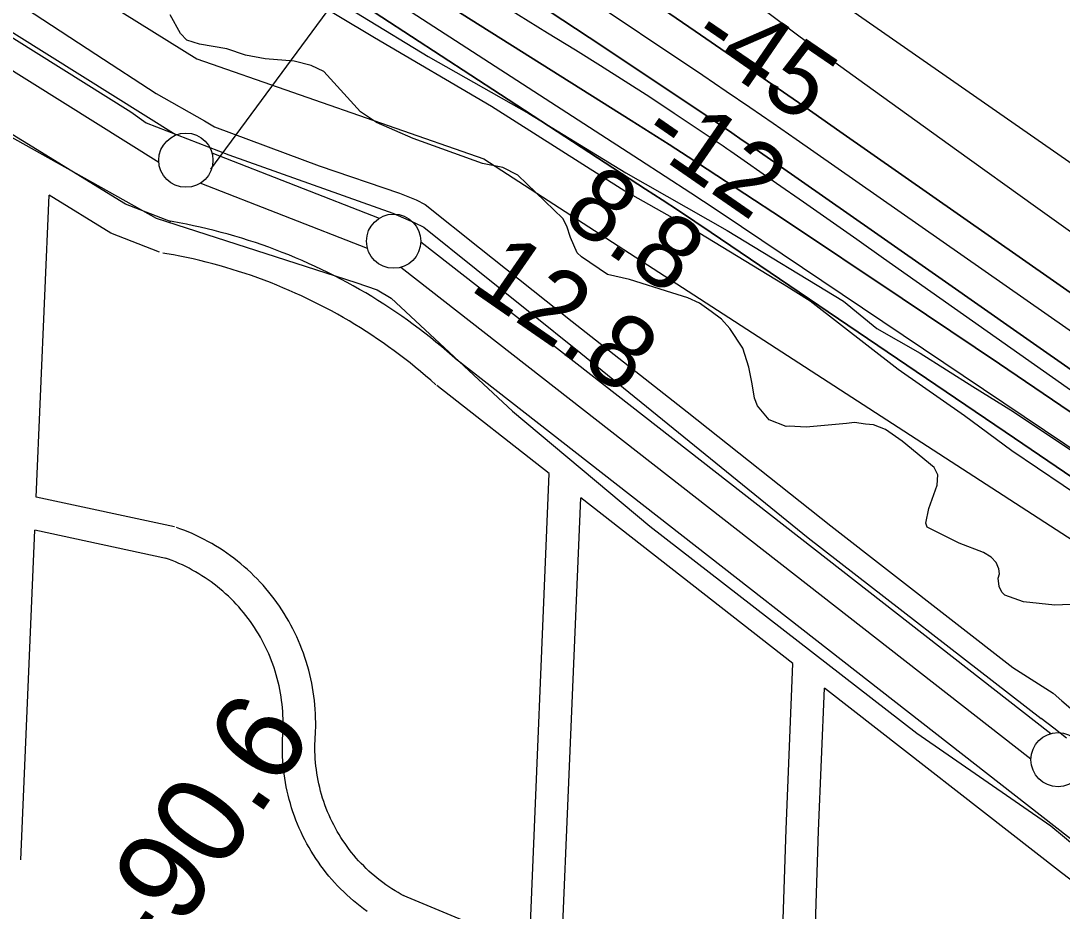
# Model space of a CAD drawing. Extents: x 3677843 to 3715951, y 511991 to 537744.
# Drawn here: x 3701946 to 3702906, y 523964 to 524785 of the extents above; entities that cross this region are included whole.
import ezdxf

# ---------------------------------------------------------------- set-up
doc = ezdxf.new("R2010")
doc.units = 0
for name, color, linetype in [('V-FLOD-BASE', 7, 'Continuous'), ('V-LEVE-TOET', 7, 'Continuous'), ('V-RIVR-EDGE', 7, 'Continuous'), ('V-RIVR-RANG', 7, 'Continuous'), ('V-RIVR-RANG-IDEN', 7, 'Continuous'), ('V-ROAD-CNTR', 7, 'Continuous'), ('V-RRAP-FSHR', 7, 'Continuous'), ('V-SITE-VEGE', 7, 'Continuous'), ('V-SURV-LINE', 7, 'Continuous'), ('V-TOPO-DPTH', 7, 'Continuous'), ('V-TOPO-MAJR', 7, 'Continuous'), ('V-TOPO-MINR', 7, 'Continuous'), ('V-TOPO-WATR', 7, 'Continuous')]:
    doc.layers.add(name, color=color, linetype=linetype)

msp = doc.modelspace()

# ---------------------------------------------------------------- linework, layer by layer
at = {"layer": 'V-FLOD-BASE'}
for points in [[(3701490.21, 525086.5), (3701512.78, 525063.57), (3701562.05, 525010.27), (3701577.08, 524996.79), (3701593.44, 524987.4), (3701833.53, 524835.6), (3702047.02, 524701.28), (3702061.35, 524691.2), (3702137.61, 524661.85), (3702288.74, 524607.9), (3702308.49, 524599.21), (3702317.35, 524595.2), (3702462.12, 524478.73), (3702671.78, 524308.4), (3702886.49, 524141.99)], [(3702909.9, 524123.76), (3702898.14, 524132.8), (3702886.49, 524141.99)]]:
    msp.add_lwpolyline(points, dxfattribs=at)
at = {"layer": 'V-LEVE-TOET'}
for points in [[(3700608.56, 525633.88), (3700710.25, 525569.99), (3700867.78, 525462.76), (3701053.77, 525342.73), (3701176.83, 525264.41), (3701214.8, 525241.43), (3701226.28, 525233.63), (3701270.62, 525202.82), (3701328.12, 525147.68), (3701418.69, 525040.77), (3701500.09, 524948.37), (3701533.01, 524916.3), (3701555.56, 524902.27), (3701760.82, 524785.92), (3701888.62, 524705.27), (3702070.55, 524603.33), (3702254.53, 524543.95), (3702274.27, 524537.39), (3702287.33, 524529.6), (3702399.15, 524425.2), (3702525.55, 524319.33), (3702771.91, 524128.42), (3702895.44, 524042.85)], [(3701860, 524855.94), (3702014.73, 524754.6), (3702070.53, 524718.36), (3702115.22, 524693.07), (3702124.32, 524687.61), (3702220.69, 524651.65), (3702294.93, 524626.56), (3702310.33, 524620.37), (3702318.63, 524616.09), (3702368.55, 524575.87), (3702454.11, 524507.92), (3702560.27, 524424.75), (3702692.58, 524319.71), (3702860.52, 524188.92), (3702897.75, 524165.18)], [(3702897.75, 524165.18), (3702905.73, 524158.11), (3702913.85, 524151.2), (3702922.1, 524144.44), (3702930.48, 524137.85), (3702938.98, 524131.42), (3702947.61, 524125.15), (3702956.36, 524119.05), (3702965.22, 524113.13), (3703018.08, 524089.83)], [(3702895.44, 524042.85), (3702920.63, 524021.79)]]:
    msp.add_lwpolyline(points, dxfattribs=at)
at = {"layer": 'V-RIVR-EDGE'}
for points in [[(3701247.25, 525455.04), (3701329.97, 525407.41), (3701336.52, 525386.39), (3701368.23, 525340.68), (3701406, 525319.58), (3701519.88, 525247.86), (3701570.81, 525209.31), (3701618.76, 525177.97), (3701672.12, 525150.83), (3701730.27, 525116.47), (3701834.57, 525053.17), (3701926.27, 524992.91), (3701987.42, 524956.74), (3702048.58, 524929.58), (3702104.94, 524900.62), (3702122.91, 524881.97), (3702200.21, 524826.55), (3702321.29, 524752.41), (3702414.21, 524699.95), (3702503.53, 524645.1), (3702597.05, 524592.04), (3702704.34, 524526.94), (3702734.9, 524501.65)], [(3702734.9, 524501.65), (3702775.06, 524478.74), (3702823.61, 524448), (3702860.78, 524425.1), (3702986.64, 524340.74)]]:
    msp.add_lwpolyline(points, dxfattribs=at)
at = {"layer": 'V-RIVR-RANG'}
msp.add_line((3702120.95, 524648.5), (3702535.7, 525212.4), dxfattribs=at)
at = {"layer": 'V-ROAD-CNTR'}
for points in [[(3702084.45, 524599.98), (3702042.19, 524616.4), (3701851.99, 524733.11), (3701646.99, 524858.94), (3701520.03, 524941.32), (3701497.22, 524961.25), (3701485.4, 524973.92), (3701467.7, 524995.45), (3701321.17, 525166.98)], [(3701959.92, 524345.9), (3701971.71, 524624.45)], [(3702073.58, 524572.02), (3702028.8, 524589.41), (3701971.71, 524624.45)], [(3702348.37, 524472), (3702343.52, 524476.33), (3702338.55, 524480.65), (3702333.52, 524484.91), (3702328.44, 524489.11), (3702323.31, 524493.25), (3702318.13, 524497.32), (3702312.9, 524501.32), (3702307.62, 524505.26), (3702302.29, 524509.14), (3702296.91, 524512.94), (3702291.48, 524516.68), (3702286.01, 524520.35), (3702280.49, 524523.95), (3702274.93, 524527.49), (3702269.32, 524530.95), (3702263.68, 524534.34), (3702257.98, 524537.67), (3702252.25, 524540.92), (3702246.48, 524544.1), (3702240.67, 524547.2), (3702234.82, 524550.24), (3702228.93, 524553.2), (3702223.01, 524556.08), (3702217.05, 524558.9), (3702211.06, 524561.63), (3702205.03, 524564.29), (3702198.97, 524566.88), (3702192.88, 524569.39), (3702186.75, 524571.83), (3702180.6, 524574.19), (3702174.42, 524576.47), (3702168.21, 524578.67), (3702161.97, 524580.8), (3702155.71, 524582.84), (3702149.42, 524584.81), (3702143.1, 524586.7), (3702136.77, 524588.52), (3702130.41, 524590.25), (3702124.03, 524591.9), (3702117.63, 524593.47), (3702111.22, 524594.97), (3702104.78, 524596.38), (3702098.33, 524597.71), (3702091.86, 524598.96), (3702085.39, 524600.13), (3702081.53, 524600.79)], [(3702328.4, 524449.61), (3702323.69, 524453.81), (3702319, 524457.89), (3702314.26, 524461.91), (3702309.47, 524465.87), (3702304.63, 524469.77), (3702299.75, 524473.61), (3702294.81, 524477.39), (3702289.83, 524481.1), (3702284.8, 524484.76), (3702279.73, 524488.35), (3702274.61, 524491.87), (3702269.45, 524495.33), (3702264.25, 524498.73), (3702259, 524502.06), (3702253.72, 524505.33), (3702248.39, 524508.53), (3702243.02, 524511.66), (3702237.62, 524514.73), (3702232.17, 524517.73), (3702226.69, 524520.66), (3702221.17, 524523.52), (3702215.62, 524526.31), (3702210.04, 524529.03), (3702204.42, 524531.69), (3702198.76, 524534.27), (3702193.08, 524536.78), (3702187.36, 524539.22), (3702181.62, 524541.59), (3702175.84, 524543.88), (3702170.04, 524546.11), (3702164.21, 524548.26), (3702158.35, 524550.34), (3702152.47, 524552.34), (3702146.56, 524554.27), (3702140.63, 524556.13), (3702134.68, 524557.91), (3702128.7, 524559.62), (3702122.71, 524561.25), (3702116.69, 524562.81), (3702110.66, 524564.3), (3702104.6, 524565.7), (3702098.53, 524567.03), (3702092.45, 524568.29), (3702086.34, 524569.47), (3702080.21, 524570.58), (3702076.5, 524571.21)], [(3703736.44, 523392.49), (3703322.51, 523719.77), (3702923.57, 524023.12), (3702347.61, 524472.63)], [(3702433, 524367.94), (3702329.16, 524448.98)], [(3702414.6, 523929.99), (3702433, 524367.94)], [(3702087.38, 524318.56), (3701959.92, 524345.9)], [(3702433.62, 523667.82), (3702462.07, 524345.25)], [(3702657.63, 524192.62), (3702462.07, 524345.25)], [(3702217.28, 524126.05), (3702217.47, 524129.96), (3702217.58, 524134.04), (3702217.61, 524138.11), (3702217.55, 524142.19), (3702217.4, 524146.27), (3702217.17, 524150.34), (3702216.85, 524154.4), (3702216.44, 524158.45), (3702215.94, 524162.5), (3702215.36, 524166.53), (3702214.7, 524170.56), (3702213.95, 524174.56), (3702213.11, 524178.55), (3702212.19, 524182.52), (3702211.18, 524186.47), (3702210.1, 524190.4), (3702208.92, 524194.31), (3702207.67, 524198.18), (3702206.33, 524202.03), (3702204.91, 524205.86), (3702203.41, 524209.65), (3702201.83, 524213.4), (3702200.17, 524217.12), (3702198.43, 524220.81), (3702196.61, 524224.46), (3702194.72, 524228.07), (3702192.75, 524231.64), (3702190.7, 524235.16), (3702188.58, 524238.65), (3702186.38, 524242.08), (3702184.11, 524245.47), (3702181.78, 524248.81), (3702179.37, 524252.09), (3702176.89, 524255.33), (3702174.34, 524258.51), (3702171.72, 524261.64), (3702169.04, 524264.71), (3702166.3, 524267.72), (3702163.49, 524270.68), (3702160.62, 524273.57), (3702157.69, 524276.4), (3702154.69, 524279.17), (3702151.64, 524281.87), (3702148.54, 524284.51), (3702145.37, 524287.08), (3702142.16, 524289.59), (3702138.89, 524292.02), (3702135.57, 524294.39), (3702132.2, 524296.68), (3702128.78, 524298.9), (3702125.31, 524301.05), (3702121.8, 524303.13), (3702118.25, 524305.12), (3702114.66, 524307.05), (3702111.02, 524308.89), (3702107.35, 524310.66), (3702103.64, 524312.35), (3702099.89, 524313.96), (3702096.12, 524315.49), (3702092.32, 524316.93), (3702089.29, 524318.02)], [(3701945.77, 524011.46), (3701958.63, 524315.49)], [(3702081.09, 524289.23), (3701958.63, 524315.49)], [(3702187.32, 524127.52), (3702187.49, 524131.11), (3702187.59, 524134.55), (3702187.61, 524137.99), (3702187.56, 524141.42), (3702187.43, 524144.86), (3702187.23, 524148.29), (3702186.96, 524151.72), (3702186.62, 524155.14), (3702186.2, 524158.55), (3702185.71, 524161.95), (3702185.15, 524165.34), (3702184.52, 524168.72), (3702183.82, 524172.09), (3702183.04, 524175.43), (3702182.19, 524178.76), (3702181.27, 524182.08), (3702180.28, 524185.37), (3702179.22, 524188.64), (3702178.1, 524191.89), (3702176.9, 524195.11), (3702175.63, 524198.31), (3702174.3, 524201.47), (3702172.9, 524204.61), (3702171.43, 524207.72), (3702169.9, 524210.8), (3702168.3, 524213.84), (3702166.64, 524216.85), (3702164.91, 524219.83), (3702163.13, 524222.76), (3702161.28, 524225.66), (3702159.36, 524228.51), (3702157.39, 524231.33), (3702155.36, 524234.1), (3702153.27, 524236.83), (3702151.12, 524239.51), (3702148.91, 524242.15), (3702146.65, 524244.74), (3702144.34, 524247.28), (3702141.97, 524249.77), (3702139.55, 524252.21), (3702137.07, 524254.6), (3702134.55, 524256.94), (3702131.98, 524259.21), (3702129.36, 524261.44), (3702126.69, 524263.61), (3702123.98, 524265.72), (3702121.22, 524267.77), (3702118.42, 524269.77), (3702115.58, 524271.7), (3702112.7, 524273.58), (3702109.78, 524275.39), (3702106.82, 524277.14), (3702103.82, 524278.82), (3702100.79, 524280.44), (3702097.73, 524282), (3702094.63, 524283.49), (3702091.5, 524284.91), (3702088.34, 524286.27), (3702085.16, 524287.56), (3702081.93, 524288.79), (3702079.17, 524289.78)], [(3702599.08, 522967.98), (3702611.03, 523085.4), (3702643.8, 523809.23), (3702651.37, 524039.38), (3702657.63, 524192.62)], [(3702628.93, 522964.95), (3702640.96, 523083.2), (3702673.78, 523808.06), (3702681.35, 524038.28), (3702686.73, 524169.91)], [(3702951.6, 523964.12), (3702905.26, 523999.35), (3702686.73, 524169.91)], [(3702265.04, 523963.96), (3702261.79, 523966.31), (3702258.59, 523968.73), (3702255.44, 523971.22), (3702252.35, 523973.78), (3702249.32, 523976.4), (3702246.34, 523979.09), (3702243.42, 523981.84), (3702240.56, 523984.65), (3702237.77, 523987.53), (3702235.04, 523990.46), (3702232.37, 523993.46), (3702229.76, 523996.51), (3702227.23, 523999.62), (3702224.76, 524002.78), (3702222.36, 524005.99), (3702220.04, 524009.26), (3702217.78, 524012.57), (3702215.59, 524015.94), (3702213.48, 524019.35), (3702211.45, 524022.81), (3702209.49, 524026.3), (3702207.6, 524029.84), (3702205.8, 524033.43), (3702204.07, 524037.05), (3702202.42, 524040.7), (3702200.85, 524044.39), (3702199.36, 524048.11), (3702197.95, 524051.87), (3702196.62, 524055.65), (3702195.38, 524059.47), (3702194.22, 524063.31), (3702193.14, 524067.17), (3702192.15, 524071.06), (3702191.24, 524074.96), (3702190.41, 524078.89), (3702189.68, 524082.83), (3702189.02, 524086.79), (3702188.46, 524090.76), (3702187.98, 524094.74), (3702187.58, 524098.73), (3702187.28, 524102.73), (3702187.06, 524106.74), (3702186.92, 524110.74), (3702186.88, 524114.75), (3702186.92, 524118.76), (3702187.05, 524122.77), (3702187.26, 524126.72), (3702187.33, 524127.8)], [(3702299.66, 523977.87), (3702296.56, 523979.54), (3702293.65, 523981.2), (3702290.76, 523982.93), (3702287.92, 523984.71), (3702285.11, 523986.56), (3702282.35, 523988.47), (3702279.62, 523990.44), (3702276.95, 523992.46), (3702274.31, 523994.55), (3702271.72, 523996.69), (3702269.18, 523998.88), (3702266.69, 524001.13), (3702264.24, 524003.44), (3702261.85, 524005.8), (3702259.51, 524008.21), (3702257.22, 524010.66), (3702254.98, 524013.17), (3702252.8, 524015.73), (3702250.68, 524018.33), (3702248.61, 524020.98), (3702246.6, 524023.67), (3702244.65, 524026.41), (3702242.76, 524029.19), (3702240.93, 524032), (3702239.17, 524034.86), (3702237.46, 524037.76), (3702235.82, 524040.68), (3702234.24, 524043.65), (3702232.73, 524046.65), (3702231.28, 524049.68), (3702229.9, 524052.74), (3702228.58, 524055.84), (3702227.33, 524058.96), (3702226.15, 524062.1), (3702225.04, 524065.27), (3702224, 524068.46), (3702223.03, 524071.68), (3702222.13, 524074.92), (3702221.29, 524078.17), (3702220.53, 524081.44), (3702219.84, 524084.73), (3702219.22, 524088.03), (3702218.68, 524091.35), (3702218.2, 524094.67), (3702217.8, 524098.01), (3702217.47, 524101.35), (3702217.21, 524104.7), (3702217.03, 524108.05), (3702216.92, 524111.41), (3702216.88, 524114.77), (3702216.92, 524118.13), (3702217.02, 524121.49), (3702217.21, 524124.9), (3702217.26, 524125.77)], [(3702414.6, 523929.99), (3702298.31, 523978.51)]]:
    msp.add_lwpolyline(points, dxfattribs=at)
at = {"layer": 'V-RRAP-FSHR'}
msp.add_lwpolyline([(3701056.46, 525536.58), (3701433.67, 525227.53), (3701785.73, 524951), (3702107.91, 524750.24), (3702372.49, 524658.21), (3702997.04, 524253.34), (3703335.87, 524031.87), (3703739.15, 523773.38)], dxfattribs=at)
at = {"layer": 'V-SITE-VEGE'}
for points in [[(3701484.54, 525212.53), (3701482.67, 525216.56), (3701482.4, 525216.84), (3701481.3, 525220.06), (3701481.67, 525224.43), (3701484.42, 525229.22), (3701487.18, 525232.82), (3701493.9, 525238.03), (3701499.45, 525239.66), (3701505.01, 525240.49), (3701512.98, 525238.16), (3701536.54, 525223.22), (3701614.82, 525170.1), (3701762.88, 525087.26), (3701901.02, 525001.17), (3701998.87, 524935.07), (3702052.86, 524889.34), (3702102.72, 524864.25), (3702166.94, 524832.89), (3702271.93, 524770.02), (3702379.7, 524706.78), (3702502.68, 524628.53), (3702570.13, 524590.44)], [(3702920.75, 524247.45), (3702899.29, 524246.5), (3702870.25, 524249.48), (3702853.11, 524255.72), (3702850.31, 524258.48), (3702847.89, 524263.63), (3702847.04, 524271.18), (3702848.21, 524275.16), (3702847.38, 524279.93), (3702844.95, 524285.88), (3702840.55, 524290.61), (3702833.36, 524294.94), (3702811.04, 524303.53), (3702781.52, 524318.43), (3702780.3, 524322), (3702782.99, 524335.53), (3702790.79, 524357.05), (3702791.12, 524366.59), (3702787.9, 524373.33), (3702758.31, 524397.77), (3702743.13, 524408.4), (3702731.97, 524412.69), (3702724.41, 524413.43), (3702714.46, 524414.95), (3702706.91, 524414.1), (3702693.41, 524412.82), (3702669.97, 524410.67), (3702654.06, 524411.35), (3702651.28, 524411.33), (3702635.74, 524417.19), (3702624.91, 524430.23), (3702622.08, 524437.36), (3702620, 524450.47), (3702617.11, 524465.95), (3702611.42, 524483.4), (3702599.37, 524501.6), (3702591.76, 524510.3), (3702582.17, 524517.38), (3702571.38, 524524.86), (3702560.61, 524529.95), (3702545.87, 524534.62), (3702506.83, 524546.67), (3702486.52, 524551.3), (3702462.56, 524567.82), (3702458.56, 524571.38), (3702452.5, 524585.64), (3702449.24, 524595.96), (3702445.62, 524603.09), (3702404, 524642.95), (3702390.03, 524650), (3702371.32, 524653.85), (3702307.56, 524676.86), (3702273.67, 524691.72), (3702258.89, 524701.56), (3702225.24, 524738.69), (3702213.27, 524744.17), (3702197.75, 524748.04), (3702171.1, 524750.24), (3702152.79, 524753.69), (3702135.65, 524759.53), (3702110.58, 524763.73), (3702098.63, 524767.62), (3702093.02, 524773.54), (3702083.36, 524790.97)], [(3702570.13, 524590.44), (3702649.57, 524542.1), (3702673.53, 524527.16), (3702754.67, 524464.12), (3702815.78, 524421.22), (3702859.34, 524388.93), (3702930.43, 524340.93)]]:
    msp.add_lwpolyline(points, dxfattribs=at)
at = {"layer": 'V-SURV-LINE'}
for points in [[(3701588.67, 524993.75), (3702088.92, 524680.13)], [(3702072.98, 524654.72), (3701572.73, 524968.34)], [(3702121.96, 524663.52), (3702276.27, 524603.34)], [(3702265.35, 524575.4), (3702111.05, 524635.58)], [(3702314.4, 524581.64), (3702895.55, 524127.98)], [(3702877.11, 524104.31), (3702295.96, 524557.98)]]:
    msp.add_lwpolyline(points, dxfattribs=at)
for centre in [(3702097.89, 524656.81), (3702289.42, 524582.11), (3702902.08, 524103.85)]:
    msp.add_circle(centre, 25, dxfattribs=at)
at = {"layer": 'V-TOPO-DPTH'}
for points in [[(3702962.82, 524331.96), (3702862.08, 524400.53), (3702582.1, 524590.13), (3702567.1, 524600.23), (3702552.06, 524610.28), (3702536.96, 524620.25), (3702521.83, 524630.16), (3702387.9, 524717.4), (3702305.82, 524770.97), (3702223.8, 524824.62), (3702141.86, 524878.41), (3702059.99, 524932.28), (3701477.22, 525316.43), (3701441.76, 525339.87), (3701406.35, 525363.38), (3701371.01, 525386.98), (3701335.71, 525410.64), (3701310.74, 525427.43), (3701262.99, 525459.55), (3701215.24, 525491.68), (3701167.52, 525523.83), (3701119.8, 525555.99), (3700350.14, 526074.94)], [(3702937.39, 524408.48), (3702848.06, 524469.11), (3702758.45, 524529.33), (3702648.02, 524602.98), (3702613.32, 524625.92), (3702578.51, 524648.69), (3702543.52, 524671.18), (3702508.41, 524693.49), (3702175.4, 524903.32), (3702049.52, 524983.19), (3701923.98, 525063.57), (3701798.94, 525144.74), (3701674.24, 525226.43), (3701468.44, 525362.15), (3701446.93, 525376.42), (3701425.47, 525390.77), (3701404.08, 525405.24), (3701382.75, 525419.79), (3700891.83, 525756.54)], [(3700891.83, 525756.54), (3701382.75, 525419.79), (3701404.08, 525405.24), (3701425.47, 525390.77), (3701446.93, 525376.42), (3701468.44, 525362.15), (3701674.24, 525226.43), (3701798.94, 525144.74), (3701923.98, 525063.57), (3702049.52, 524983.19), (3702175.4, 524903.32), (3702508.41, 524693.49), (3702543.52, 524671.18), (3702578.51, 524648.69), (3702613.32, 524625.92), (3702648.02, 524602.98), (3702758.45, 524529.33), (3702848.06, 524469.11), (3702937.39, 524408.48)], [(3701216.42, 525625.11), (3701300.53, 525567.68), (3701407.01, 525495.5), (3701438.18, 525474.59), (3701469.48, 525453.89), (3701500.98, 525433.48), (3701532.61, 525413.28), (3701788.1, 525251.8), (3701927.68, 525162.78), (3702066.76, 525073.01), (3702205.11, 524982.11), (3702342.97, 524890.45), (3702574.57, 524735.11), (3702596.22, 524720.5), (3702617.81, 524705.8), (3702639.32, 524690.99), (3702660.77, 524676.09), (3703044.96, 524407.71)], [(3701216.42, 525625.11), (3701300.53, 525567.68), (3701407.01, 525495.5), (3701438.18, 525474.59), (3701469.48, 525453.89), (3701500.98, 525433.48), (3701532.61, 525413.28), (3701788.1, 525251.8), (3701927.68, 525162.78), (3702066.76, 525073.01), (3702205.11, 524982.11), (3702342.97, 524890.45), (3702574.57, 524735.11), (3702596.22, 524720.5), (3702617.81, 524705.8), (3702639.32, 524690.99), (3702660.77, 524676.09), (3703044.96, 524407.71)], [(3703543.14, 524094.56), (3702701, 524683.35), (3702667.67, 524706.58), (3702634.29, 524729.75), (3702600.85, 524752.82), (3702567.36, 524775.82), (3701748.05, 525336.85), (3701707.41, 525364.64), (3701666.73, 525392.38), (3701626.01, 525420.07), (3701585.26, 525447.71), (3701515.85, 525494.71), (3701509.8, 525498.84), (3701503.76, 525503), (3701497.75, 525507.19), (3701491.76, 525511.41), (3701338.79, 525619.87)], [(3703543.14, 524094.56), (3702701, 524683.35), (3702667.67, 524706.58), (3702634.29, 524729.75), (3702600.85, 524752.82), (3702567.36, 524775.82), (3701748.05, 525336.85), (3701707.41, 525364.64), (3701666.73, 525392.38), (3701626.01, 525420.07), (3701585.26, 525447.71), (3701515.85, 525494.71), (3701509.8, 525498.84), (3701503.76, 525503), (3701497.75, 525507.19), (3701491.76, 525511.41), (3701338.79, 525619.87)], [(3702421.31, 524802.01), (3702481.53, 524762.29), (3702582.19, 524695), (3702591.82, 524688.52), (3702601.43, 524682.01), (3702610.99, 524675.43), (3702620.53, 524668.82), (3702732.79, 524590.46), (3702798.39, 524544.58), (3702863.95, 524498.63), (3702929.43, 524452.57)], [(3702929.43, 524452.57), (3702863.95, 524498.63), (3702798.39, 524544.58), (3702732.79, 524590.46), (3702620.53, 524668.82), (3702610.99, 524675.43), (3702601.43, 524682.01), (3702591.82, 524688.52), (3702582.19, 524695), (3702481.53, 524762.29), (3702421.31, 524802.01)]]:
    msp.add_lwpolyline(points, dxfattribs=at)
at = {"layer": 'V-TOPO-MAJR'}
msp.add_lwpolyline([(3701571.71, 525612.17), (3701577.02, 525608.02), (3701582.34, 525603.87), (3701587.65, 525599.72), (3701656.9, 525545.61), (3701696.88, 525514.45), (3701736.9, 525483.36), (3701776.99, 525452.36), (3701817.14, 525421.42), (3702608.52, 524813.04), (3702635.79, 524792.27), (3702663.18, 524771.68), (3702690.76, 524751.34), (3702718.47, 524731.17), (3702808.45, 524666.29), (3702881.37, 524613.97), (3702954.44, 524561.88)], dxfattribs=at)
at = {"layer": 'V-TOPO-MINR'}
for points in [[(3701855.39, 526007.04), (3702681.33, 524816.72), (3702689.86, 524810.45), (3702698.46, 524804.28), (3702707.11, 524798.18), (3703601.82, 524175.53)], [(3700891.83, 525756.54), (3701382.75, 525419.79), (3701404.08, 525405.24), (3701425.47, 525390.77), (3701446.93, 525376.42), (3701468.44, 525362.15), (3701674.24, 525226.43), (3701798.94, 525144.74), (3701923.98, 525063.57), (3702049.52, 524983.19), (3702175.4, 524903.32), (3702508.41, 524693.49), (3702543.52, 524671.18), (3702578.51, 524648.69), (3702613.32, 524625.92), (3702648.02, 524602.98), (3702758.45, 524529.33), (3702848.06, 524469.11), (3702937.39, 524408.48)], [(3700972.79, 525678.6), (3701083.64, 525603.31), (3701194.48, 525528.01), (3701360.13, 525415.45), (3701388.17, 525396.48), (3701416.27, 525377.59), (3701444.44, 525358.81), (3701472.67, 525340.12), (3701822.88, 525109.15), (3701945.95, 525028.22), (3702069.17, 524947.51), (3702192.6, 524867.13), (3702316.18, 524786.97), (3702516.28, 524657.54), (3702539.87, 524642.19), (3702563.4, 524626.76), (3702586.85, 524611.21), (3702610.25, 524595.57), (3703373.29, 524082.53)], [(3701216.42, 525625.11), (3701300.53, 525567.68), (3701407.01, 525495.5), (3701438.18, 525474.59), (3701469.48, 525453.89), (3701500.98, 525433.48), (3701532.61, 525413.28), (3701788.1, 525251.8), (3701927.68, 525162.78), (3702066.76, 525073.01), (3702205.11, 524982.11), (3702342.97, 524890.45), (3702574.57, 524735.11), (3702596.22, 524720.5), (3702617.81, 524705.8), (3702639.32, 524690.99), (3702660.77, 524676.09), (3703044.96, 524407.71)], [(3701338.79, 525619.87), (3701491.76, 525511.41), (3701497.75, 525507.19), (3701503.76, 525503), (3701509.8, 525498.84), (3701515.85, 525494.71), (3701585.26, 525447.71), (3701626.01, 525420.07), (3701666.73, 525392.38), (3701707.41, 525364.64), (3701748.05, 525336.85), (3702567.36, 524775.82), (3702600.85, 524752.82), (3702634.29, 524729.75), (3702667.67, 524706.58), (3702701, 524683.35), (3703543.14, 524094.56)], [(3702421.31, 524802.01), (3702481.53, 524762.29), (3702582.19, 524695), (3702591.82, 524688.52), (3702601.43, 524682.01), (3702610.99, 524675.43), (3702620.53, 524668.82), (3702732.79, 524590.46), (3702798.39, 524544.58), (3702863.95, 524498.63), (3702929.43, 524452.57)], [(3702395.59, 524796.3), (3702431.49, 524774.29), (3702457.17, 524758.56), (3702480.15, 524744.29), (3702503.01, 524729.84), (3702525.71, 524715.12), (3702548.28, 524700.22), (3702586.03, 524674.99), (3702589.64, 524672.56), (3702593.24, 524670.12), (3702596.83, 524667.65), (3702600.41, 524665.17), (3702642.64, 524635.71), (3702667.31, 524618.47), (3702691.97, 524601.2), (3702716.6, 524583.91), (3702741.22, 524566.59), (3703478.92, 524046.89)]]:
    msp.add_lwpolyline(points, dxfattribs=at)
at = {"layer": 'V-TOPO-WATR'}
msp.add_lwpolyline([(3700350.14, 526074.94), (3701119.8, 525555.99), (3701167.52, 525523.83), (3701215.24, 525491.68), (3701262.99, 525459.55), (3701310.74, 525427.43), (3701335.71, 525410.64), (3701371.01, 525386.98), (3701406.35, 525363.38), (3701441.76, 525339.87), (3701477.22, 525316.43), (3702059.99, 524932.28), (3702141.86, 524878.41), (3702223.8, 524824.62), (3702305.82, 524770.97), (3702387.9, 524717.4), (3702521.83, 524630.16), (3702536.96, 524620.25), (3702552.06, 524610.28), (3702567.1, 524600.23), (3702582.1, 524590.13), (3702862.08, 524400.53), (3702962.82, 524331.96)], dxfattribs=at)

# ---------------------------------------------------------------- texts
at = {"layer": 'V-RIVR-RANG'}
for s, rotation, p in [('-45', 325.59803, (3702560.16, 524762.87)), ('-12', 325.31833, (3702513.96, 524673.71)), ('8.8', 325.31833, (3702442.28, 524601.7)), ('12.8', 325.31833, (3702358.25, 524538.24))]:
    msp.add_text(s, height=67, rotation=rotation, dxfattribs=at).set_placement(p)
at = {"layer": 'V-RIVR-RANG-IDEN'}
msp.add_text('R-90.6', height=83, rotation=55.45638, dxfattribs=at).set_placement((3702027.37, 523851.36))

doc.saveas('drawing.dxf')
